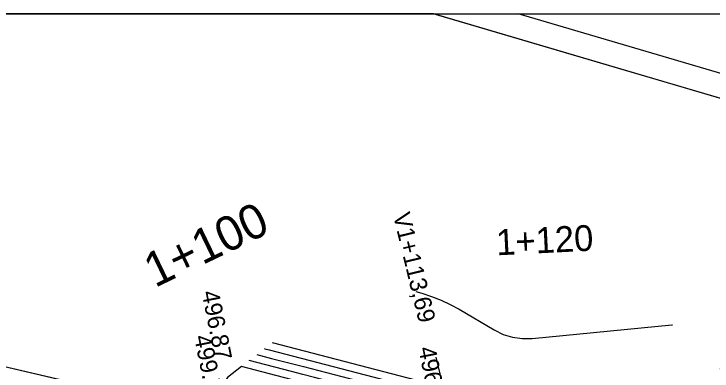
# Model space of a CAD drawing. Extents: x -636600 to -628587, y -1090963 to -1085869.
# Drawn here: x -629531.6 to -629450.7, y -1090338.2 to -1090296.9 of the extents above; entities that cross this region are included whole.
import ezdxf

# ---------------------------------------------------------------- set-up
doc = ezdxf.new("R2010")
doc.units = 0
for name, color, linetype in [('08_LEGENDA_HV', 7, 'Continuous'), ('21', 7, 'Continuous'), ('42', 7, 'Continuous'), ('Ex_Major Contours', 7, 'Continuous'), ('Ex_Minor Contours', 7, 'Continuous'), ('HEKTOMETRY100', 7, 'Continuous'), ('HEKTOMETRY20', 7, 'Continuous'), ('HL_BODY', 7, 'Continuous'), ('koty_vše', 7, 'Continuous'), ('PARCELY_NÁVRH_SILNICE_ŽELEZNICE', 7, 'Continuous'), ('VRCHOLY', 7, 'Continuous')]:
    doc.layers.add(name, color=color, linetype=linetype)

msp = doc.modelspace()

# ---------------------------------------------------------------- linework, layer by layer
at = {"layer": '08_LEGENDA_HV'}
msp.add_line((-629847.268, -1090296.86), (-629130.105, -1090296.86), dxfattribs=at)
at = {"layer": '21'}
for p, q in [((-629462.068, -1090303.039), (-629483.038, -1090296.86)), ((-629375.976, -1090328.394), (-629462.068, -1090303.039)), ((-629545.359, -1090334.769), (-629498.696, -1090345.634))]:
    msp.add_line(p, q, dxfattribs=at)
at = {"layer": '42'}
msp.add_line((-629433.411, -1090308.543), (-629473.208, -1090296.86), dxfattribs=at)
at = {"layer": 'Ex_Major Contours'}
msp.add_lwpolyline([(-629502.584, -1090335.64), (-629502.545, -1090335.65), (-629502.029, -1090335.784), (-629483.5, -1090340.599)], dxfattribs=at)
at = {"layer": 'Ex_Minor Contours'}
for points in [[(-629485.066, -1090329.029), (-629484.35, -1090329.231), (-629483.226, -1090329.587), (-629482.132, -1090330.013), (-629481.068, -1090330.509), (-629480.034, -1090331.075), (-629475.957, -1090333.479), (-629474.918, -1090333.991), (-629473.84, -1090334.323), (-629472.722, -1090334.477), (-629471.564, -1090334.451), (-629455.386, -1090332.868), (-629455.309, -1090332.868)], [(-629501.699, -1090334.948), (-629482.257, -1090340.001), (-629482.123, -1090340.037), (-629481.99, -1090340.076), (-629481.859, -1090340.119), (-629481.728, -1090340.165), (-629481.206, -1090340.354), (-629481.076, -1090340.401), (-629480.945, -1090340.448), (-629480.815, -1090340.494), (-629480.684, -1090340.541), (-629479.036, -1090341.124), (-629478.715, -1090341.218), (-629478.39, -1090341.276), (-629478.061, -1090341.298), (-629477.727, -1090341.283), (-629459.833, -1090339.532), (-629456.845, -1090339.536), (-629454.068, -1090340.152), (-629451.503, -1090341.381), (-629449.15, -1090343.223)], [(-629503.476, -1090336.336), (-629501.784, -1090336.772), (-629500.858, -1090337.012), (-629499.932, -1090337.251), (-629499.006, -1090337.491), (-629498.08, -1090337.732), (-629484.743, -1090341.197), (-629483.718, -1090341.477), (-629482.7, -1090341.78), (-629481.689, -1090342.106), (-629480.686, -1090342.456), (-629476.687, -1090343.905), (-629475.687, -1090344.266), (-629474.686, -1090344.625), (-629473.685, -1090344.983), (-629472.683, -1090345.338), (-629463.936, -1090348.432), (-629462.283, -1090349.021), (-629460.633, -1090349.619), (-629458.986, -1090350.226), (-629457.342, -1090350.842), (-629450.774, -1090353.321), (-629449.131, -1090353.94)], [(-629505.261, -1090337.73), (-629506.884, -1090338.996), (-629508.236, -1090341.016)], [(-629443.215, -1090358.156), (-629459.449, -1090352.028), (-629460.343, -1090351.694), (-629461.238, -1090351.364), (-629462.135, -1090351.039), (-629463.033, -1090350.718), (-629466.631, -1090349.446), (-629467.53, -1090349.127), (-629468.429, -1090348.806), (-629469.326, -1090348.484), (-629470.224, -1090348.16), (-629480.882, -1090344.299), (-629482.136, -1090343.862), (-629483.4, -1090343.453), (-629484.673, -1090343.075), (-629485.955, -1090342.725), (-629491.101, -1090341.388), (-629492.387, -1090341.054), (-629493.674, -1090340.721), (-629494.961, -1090340.388), (-629496.248, -1090340.055), (-629505.261, -1090337.73)], [(-629434.313, -1090360.525), (-629458.293, -1090351.474), (-629459.613, -1090350.979), (-629460.935, -1090350.492), (-629462.26, -1090350.012), (-629463.587, -1090349.539), (-629468.902, -1090347.659), (-629470.23, -1090347.188), (-629471.557, -1090346.714), (-629472.883, -1090346.238), (-629474.209, -1090345.76), (-629480.165, -1090343.602), (-629481.604, -1090343.1), (-629483.054, -1090342.631), (-629484.515, -1090342.196), (-629485.986, -1090341.796), (-629494.13, -1090339.679), (-629495.467, -1090339.332), (-629496.803, -1090338.986), (-629498.139, -1090338.64), (-629499.476, -1090338.295), (-629504.369, -1090337.033)]]:
    msp.add_lwpolyline(points, dxfattribs=at)
at = {"layer": 'PARCELY_NÁVRH_SILNICE_ŽELEZNICE'}
msp.add_line((-629483.018, -1090296.86), (-629605.575, -1090296.86), dxfattribs=at)
for points in [[(-629605.575, -1090296.86), (-629591.052, -1090304.21), (-629561.855, -1090321.748), (-629545.359, -1090334.769), (-629498.696, -1090345.634), (-629454.812, -1090359.914), (-629438.615, -1090363.656), (-629342.71, -1090393.203), (-629268.755, -1090411.534), (-629236.985, -1090420.294), (-629204.969, -1090428.241), (-629188.944, -1090431.171), (-629176.974, -1090420.684), (-629160.151, -1090425.271), (-629130.105, -1090434.667)], [(-629130.105, -1090419.706), (-629163.633, -1090410.944), (-629180.345, -1090404.602), (-629192.435, -1090400.444), (-629193.855, -1090391.683), (-629214.576, -1090379.723), (-629277.106, -1090359.525), (-629343.27, -1090339.049), (-629375.976, -1090328.394), (-629483.018, -1090296.86)]]:
    msp.add_lwpolyline(points, dxfattribs=at)
at = {"layer": 'VRCHOLY'}
msp.add_lwpolyline([(-629478.041, -1090356.085), (-629482.714, -1090336.639)], dxfattribs=at)

# ---------------------------------------------------------------- texts
at = {"layer": 'HEKTOMETRY100'}
msp.add_text('1+100', height=4, rotation=25.72618, dxfattribs=at).set_placement((-629515.285, -1090328.627))
at = {"layer": 'HEKTOMETRY20'}
msp.add_text('1+120', height=3, rotation=2.80787, dxfattribs=at).set_placement((-629475.673, -1090324.834))
at = {"layer": 'HL_BODY'}
msp.add_text('KP1+132,697', height=2, rotation=258.258, dxfattribs=at).set_placement((-629448.848, -1090333.203))
at = {"layer": 'koty_vše'}
for s, p in [('496.87', (-629509.873, -1090329.103)), ('499.74', (-629510.749, -1090334.249)), ('496.85', (-629484.762, -1090335.595))]:
    msp.add_text(s, height=2, rotation=281.21136, dxfattribs=at).set_placement(p)
at = {"layer": 'VRCHOLY'}
msp.add_text('V1+113,69', height=2, rotation=283.51349, dxfattribs=at).set_placement((-629487.709, -1090320.137))

doc.saveas('drawing.dxf')
